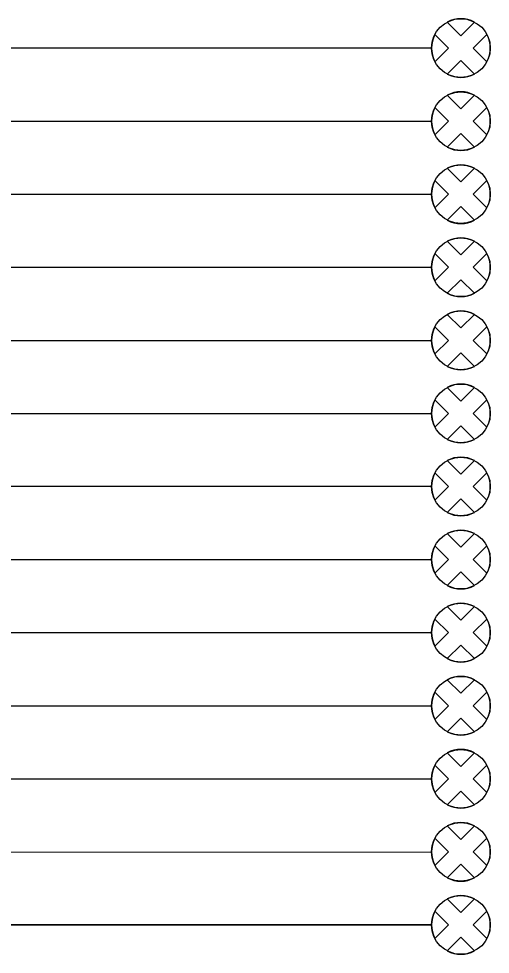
# Model space of a CAD drawing. Extents: x 1805893 to 1833564, y 708898 to 716199.
# Drawn here: x 1831683.4 to 1831722.1, y 715400.6 to 715477.4 of the extents above; entities that cross this region are included whole.
import ezdxf

# ---------------------------------------------------------------- set-up
doc = ezdxf.new("R2010")
doc.units = 0
doc.layers.add('SH_Data', color=7, linetype='Continuous')

msp = doc.modelspace()

# ---------------------------------------------------------------- linework, layer by layer
at = {"layer": 'SH_Data'}
for p, q in [((1831719.655, 715476.005), (1831718.536, 715477.124)), ((1831718.536, 715477.124), (1831719.655, 715476.005)), ((1831719.655, 715476.005), (1831720.774, 715477.124)), ((1831719.655, 715476.005), (1831720.774, 715477.124)), ((1831718.638, 715474.988), (1831717.519, 715476.107)), ((1831718.638, 715474.988), (1831717.519, 715476.107)), ((1831720.672, 715474.988), (1831721.791, 715476.107)), ((1831721.791, 715476.107), (1831720.672, 715474.988)), ((1831717.244, 715474.988), (1831682.244, 715474.988)), ((1831717.519, 715473.869), (1831718.638, 715474.988)), ((1831717.519, 715473.869), (1831718.638, 715474.988)), ((1831721.791, 715473.869), (1831720.672, 715474.988)), ((1831720.672, 715474.988), (1831721.791, 715473.869)), ((1831718.536, 715472.852), (1831719.655, 715473.971)), ((1831719.655, 715473.971), (1831718.536, 715472.852)), ((1831720.774, 715472.852), (1831719.655, 715473.971)), ((1831720.774, 715472.852), (1831719.655, 715473.971)), ((1831719.655, 715470.005), (1831718.536, 715471.124)), ((1831718.536, 715471.124), (1831719.655, 715470.005)), ((1831719.655, 715470.005), (1831720.774, 715471.124)), ((1831719.655, 715470.005), (1831720.774, 715471.124)), ((1831718.638, 715468.988), (1831717.519, 715470.107)), ((1831718.638, 715468.988), (1831717.519, 715470.107)), ((1831720.672, 715468.988), (1831721.791, 715470.107)), ((1831721.791, 715470.107), (1831720.672, 715468.988)), ((1831682.244, 715468.988), (1831717.244, 715468.988)), ((1831717.519, 715467.869), (1831718.638, 715468.988)), ((1831717.519, 715467.869), (1831718.638, 715468.988)), ((1831721.791, 715467.869), (1831720.672, 715468.988)), ((1831720.672, 715468.988), (1831721.791, 715467.869)), ((1831718.536, 715466.852), (1831719.655, 715467.971)), ((1831719.655, 715467.971), (1831718.536, 715466.852)), ((1831720.774, 715466.852), (1831719.655, 715467.971)), ((1831720.774, 715466.852), (1831719.655, 715467.971)), ((1831719.655, 715464.005), (1831718.536, 715465.124)), ((1831718.536, 715465.124), (1831719.655, 715464.005)), ((1831719.655, 715464.005), (1831720.774, 715465.124)), ((1831719.655, 715464.005), (1831720.774, 715465.124)), ((1831718.638, 715462.988), (1831717.519, 715464.107)), ((1831718.638, 715462.988), (1831717.519, 715464.107)), ((1831720.672, 715462.988), (1831721.791, 715464.107)), ((1831721.791, 715464.107), (1831720.672, 715462.988)), ((1831682.244, 715462.988), (1831717.244, 715462.988)), ((1831717.519, 715461.869), (1831718.638, 715462.988)), ((1831717.519, 715461.869), (1831718.638, 715462.988)), ((1831721.791, 715461.869), (1831720.672, 715462.988)), ((1831720.672, 715462.988), (1831721.791, 715461.869)), ((1831718.536, 715460.852), (1831719.655, 715461.971)), ((1831719.655, 715461.971), (1831718.536, 715460.852)), ((1831720.774, 715460.852), (1831719.655, 715461.971)), ((1831720.774, 715460.852), (1831719.655, 715461.971)), ((1831719.655, 715458.005), (1831718.536, 715459.124)), ((1831718.536, 715459.124), (1831719.655, 715458.005)), ((1831719.655, 715458.005), (1831720.774, 715459.124)), ((1831719.655, 715458.005), (1831720.774, 715459.124)), ((1831718.638, 715456.988), (1831717.519, 715458.107)), ((1831718.638, 715456.988), (1831717.519, 715458.107)), ((1831720.672, 715456.988), (1831721.791, 715458.107)), ((1831721.791, 715458.107), (1831720.672, 715456.988)), ((1831682.244, 715456.988), (1831717.244, 715456.988)), ((1831717.519, 715455.869), (1831718.638, 715456.988)), ((1831717.519, 715455.869), (1831718.638, 715456.988)), ((1831721.791, 715455.869), (1831720.672, 715456.988)), ((1831720.672, 715456.988), (1831721.791, 715455.869)), ((1831718.536, 715454.852), (1831719.655, 715455.971)), ((1831719.655, 715455.971), (1831718.536, 715454.852)), ((1831720.774, 715454.852), (1831719.655, 715455.971)), ((1831720.774, 715454.852), (1831719.655, 715455.971)), ((1831719.655, 715452.005), (1831718.536, 715453.124)), ((1831718.536, 715453.124), (1831719.655, 715452.005)), ((1831719.655, 715452.005), (1831720.774, 715453.124)), ((1831719.655, 715452.005), (1831720.774, 715453.124)), ((1831718.638, 715450.988), (1831717.519, 715452.107)), ((1831718.638, 715450.988), (1831717.519, 715452.107)), ((1831720.672, 715450.988), (1831721.791, 715452.107)), ((1831721.791, 715452.107), (1831720.672, 715450.988)), ((1831682.244, 715450.988), (1831717.244, 715450.988)), ((1831717.519, 715449.869), (1831718.638, 715450.988)), ((1831717.519, 715449.869), (1831718.638, 715450.988)), ((1831721.791, 715449.869), (1831720.672, 715450.988)), ((1831720.672, 715450.988), (1831721.791, 715449.869)), ((1831718.536, 715448.852), (1831719.655, 715449.971)), ((1831719.655, 715449.971), (1831718.536, 715448.852)), ((1831720.774, 715448.852), (1831719.655, 715449.971)), ((1831720.774, 715448.852), (1831719.655, 715449.971)), ((1831719.655, 715446.005), (1831718.536, 715447.124)), ((1831718.536, 715447.124), (1831719.655, 715446.005)), ((1831719.655, 715446.005), (1831720.774, 715447.124)), ((1831719.655, 715446.005), (1831720.774, 715447.124)), ((1831718.638, 715444.988), (1831717.519, 715446.107)), ((1831718.638, 715444.988), (1831717.519, 715446.107)), ((1831720.672, 715444.988), (1831721.791, 715446.107)), ((1831721.791, 715446.107), (1831720.672, 715444.988)), ((1831682.244, 715444.988), (1831717.244, 715444.974)), ((1831717.519, 715443.869), (1831718.638, 715444.988)), ((1831717.519, 715443.869), (1831718.638, 715444.988)), ((1831721.791, 715443.869), (1831720.672, 715444.988)), ((1831720.672, 715444.988), (1831721.791, 715443.869)), ((1831718.536, 715442.852), (1831719.655, 715443.971)), ((1831719.655, 715443.971), (1831718.536, 715442.852)), ((1831720.774, 715442.852), (1831719.655, 715443.971)), ((1831720.774, 715442.852), (1831719.655, 715443.971)), ((1831719.655, 715440.005), (1831718.536, 715441.124)), ((1831718.536, 715441.124), (1831719.655, 715440.005)), ((1831719.655, 715440.005), (1831720.774, 715441.124)), ((1831719.655, 715440.005), (1831720.774, 715441.124)), ((1831718.638, 715438.988), (1831717.519, 715440.107)), ((1831718.638, 715438.988), (1831717.519, 715440.107)), ((1831720.672, 715438.988), (1831721.791, 715440.107)), ((1831721.791, 715440.107), (1831720.672, 715438.988)), ((1831717.244, 715438.988), (1831682.244, 715438.988)), ((1831717.519, 715437.869), (1831718.638, 715438.988)), ((1831717.519, 715437.869), (1831718.638, 715438.988)), ((1831721.791, 715437.869), (1831720.672, 715438.988)), ((1831720.672, 715438.988), (1831721.791, 715437.869)), ((1831718.536, 715436.852), (1831719.655, 715437.971)), ((1831719.655, 715437.971), (1831718.536, 715436.852)), ((1831720.774, 715436.852), (1831719.655, 715437.971)), ((1831720.774, 715436.852), (1831719.655, 715437.971)), ((1831719.655, 715434.005), (1831718.536, 715435.124)), ((1831718.536, 715435.124), (1831719.655, 715434.005)), ((1831719.655, 715434.005), (1831720.774, 715435.124)), ((1831719.655, 715434.005), (1831720.774, 715435.124)), ((1831718.638, 715432.988), (1831717.519, 715434.107)), ((1831718.638, 715432.988), (1831717.519, 715434.107)), ((1831720.672, 715432.988), (1831721.791, 715434.107)), ((1831721.791, 715434.107), (1831720.672, 715432.988)), ((1831682.244, 715432.988), (1831717.244, 715432.988)), ((1831717.519, 715431.869), (1831718.638, 715432.988)), ((1831717.519, 715431.869), (1831718.638, 715432.988)), ((1831721.791, 715431.869), (1831720.672, 715432.988)), ((1831720.672, 715432.988), (1831721.791, 715431.869)), ((1831718.536, 715430.852), (1831719.655, 715431.971)), ((1831719.655, 715431.971), (1831718.536, 715430.852)), ((1831720.774, 715430.852), (1831719.655, 715431.971)), ((1831720.774, 715430.852), (1831719.655, 715431.971)), ((1831719.655, 715428.005), (1831718.536, 715429.124)), ((1831718.536, 715429.124), (1831719.655, 715428.005)), ((1831719.655, 715428.005), (1831720.774, 715429.124)), ((1831719.655, 715428.005), (1831720.774, 715429.124)), ((1831718.638, 715426.988), (1831717.519, 715428.107)), ((1831718.638, 715426.988), (1831717.519, 715428.107)), ((1831720.672, 715426.988), (1831721.791, 715428.107)), ((1831721.791, 715428.107), (1831720.672, 715426.988)), ((1831682.244, 715426.988), (1831717.244, 715426.988)), ((1831717.519, 715425.869), (1831718.638, 715426.988)), ((1831717.519, 715425.869), (1831718.638, 715426.988)), ((1831721.791, 715425.869), (1831720.672, 715426.988)), ((1831720.672, 715426.988), (1831721.791, 715425.869)), ((1831718.536, 715424.852), (1831719.655, 715425.971)), ((1831719.655, 715425.971), (1831718.536, 715424.852)), ((1831720.774, 715424.852), (1831719.655, 715425.971)), ((1831720.774, 715424.852), (1831719.655, 715425.971)), ((1831719.655, 715422.005), (1831718.536, 715423.124)), ((1831718.536, 715423.124), (1831719.655, 715422.005)), ((1831719.655, 715422.005), (1831720.774, 715423.124)), ((1831719.655, 715422.005), (1831720.774, 715423.124)), ((1831718.638, 715420.988), (1831717.519, 715422.107)), ((1831718.638, 715420.988), (1831717.519, 715422.107)), ((1831720.672, 715420.988), (1831721.791, 715422.107)), ((1831721.791, 715422.107), (1831720.672, 715420.988)), ((1831682.244, 715420.988), (1831717.244, 715420.988)), ((1831717.519, 715419.869), (1831718.638, 715420.988)), ((1831717.519, 715419.869), (1831718.638, 715420.988)), ((1831721.791, 715419.869), (1831720.672, 715420.988)), ((1831720.672, 715420.988), (1831721.791, 715419.869)), ((1831718.536, 715418.852), (1831719.655, 715419.971)), ((1831719.655, 715419.971), (1831718.536, 715418.852)), ((1831720.774, 715418.852), (1831719.655, 715419.971)), ((1831720.774, 715418.852), (1831719.655, 715419.971)), ((1831719.655, 715416.005), (1831718.536, 715417.124)), ((1831718.536, 715417.124), (1831719.655, 715416.005)), ((1831719.655, 715416.005), (1831720.774, 715417.124)), ((1831719.655, 715416.005), (1831720.774, 715417.124)), ((1831718.638, 715414.988), (1831717.519, 715416.107)), ((1831718.638, 715414.988), (1831717.519, 715416.107)), ((1831720.672, 715414.988), (1831721.791, 715416.107)), ((1831721.791, 715416.107), (1831720.672, 715414.988)), ((1831682.244, 715414.988), (1831717.244, 715414.988)), ((1831717.519, 715413.869), (1831718.638, 715414.988)), ((1831717.519, 715413.869), (1831718.638, 715414.988)), ((1831721.791, 715413.869), (1831720.672, 715414.988)), ((1831720.672, 715414.988), (1831721.791, 715413.869)), ((1831718.536, 715412.852), (1831719.655, 715413.971)), ((1831719.655, 715413.971), (1831718.536, 715412.852)), ((1831720.774, 715412.852), (1831719.655, 715413.971)), ((1831720.774, 715412.852), (1831719.655, 715413.971)), ((1831719.655, 715410.005), (1831718.536, 715411.124)), ((1831718.536, 715411.124), (1831719.655, 715410.005)), ((1831719.655, 715410.005), (1831720.774, 715411.124)), ((1831719.655, 715410.005), (1831720.774, 715411.124)), ((1831718.638, 715408.988), (1831717.519, 715410.107)), ((1831718.638, 715408.988), (1831717.519, 715410.107)), ((1831720.672, 715408.988), (1831721.791, 715410.107)), ((1831721.791, 715410.107), (1831720.672, 715408.988)), ((1831682.244, 715408.988), (1831717.244, 715408.974)), ((1831717.519, 715407.869), (1831718.638, 715408.988)), ((1831717.519, 715407.869), (1831718.638, 715408.988)), ((1831721.791, 715407.869), (1831720.672, 715408.988)), ((1831720.672, 715408.988), (1831721.791, 715407.869)), ((1831718.536, 715406.852), (1831719.655, 715407.971)), ((1831719.655, 715407.971), (1831718.536, 715406.852)), ((1831720.774, 715406.852), (1831719.655, 715407.971)), ((1831720.774, 715406.852), (1831719.655, 715407.971)), ((1831719.655, 715404.005), (1831718.536, 715405.124)), ((1831718.536, 715405.124), (1831719.655, 715404.005)), ((1831719.655, 715404.005), (1831720.774, 715405.124)), ((1831719.655, 715404.005), (1831720.774, 715405.124)), ((1831718.638, 715402.988), (1831717.519, 715404.107)), ((1831718.638, 715402.988), (1831717.519, 715404.107)), ((1831720.672, 715402.988), (1831721.791, 715404.107)), ((1831721.791, 715404.107), (1831720.672, 715402.988)), ((1831682.244, 715402.988), (1831717.244, 715402.988)), ((1831717.244, 715402.988), (1831682.244, 715402.988)), ((1831717.519, 715401.869), (1831718.638, 715402.988)), ((1831717.519, 715401.869), (1831718.638, 715402.988)), ((1831721.791, 715401.869), (1831720.672, 715402.988)), ((1831720.672, 715402.988), (1831721.791, 715401.869)), ((1831718.536, 715400.852), (1831719.655, 715401.971)), ((1831719.655, 715401.971), (1831718.536, 715400.852)), ((1831720.774, 715400.852), (1831719.655, 715401.971)), ((1831720.774, 715400.852), (1831719.655, 715401.971))]:
    msp.add_line(p, q, dxfattribs=at)
for centre in [(1831719.655, 715474.988), (1831719.655, 715468.988), (1831719.655, 715462.988), (1831719.655, 715456.988), (1831719.655, 715450.988), (1831719.655, 715444.988), (1831719.655, 715438.988), (1831719.655, 715432.988), (1831719.655, 715426.988), (1831719.655, 715420.988), (1831719.655, 715414.988), (1831719.655, 715408.988), (1831719.655, 715402.988)]:
    msp.add_circle(centre, 2.411, dxfattribs=at)
for centre, start, end in [((1831719.655, 715474.988), 62.353, 117.647), ((1831719.655, 715474.988), 152.353, 207.647), ((1831719.655, 715474.988), 332.353, 27.647), ((1831719.655, 715474.988), 242.353, 297.647), ((1831719.655, 715468.988), 62.353, 117.647), ((1831719.655, 715468.988), 152.353, 207.647), ((1831719.655, 715468.988), 332.353, 27.647), ((1831719.655, 715468.988), 242.353, 297.647), ((1831719.655, 715462.988), 62.353, 117.647), ((1831719.655, 715462.988), 152.353, 207.647), ((1831719.655, 715462.988), 332.353, 27.647), ((1831719.655, 715462.988), 242.353, 297.647), ((1831719.655, 715456.988), 62.353, 117.647), ((1831719.655, 715456.988), 152.353, 207.647), ((1831719.655, 715456.988), 332.353, 27.647), ((1831719.655, 715456.988), 242.353, 297.647), ((1831719.655, 715450.988), 62.353, 117.647), ((1831719.655, 715450.988), 152.353, 207.647), ((1831719.655, 715450.988), 332.353, 27.647), ((1831719.655, 715450.988), 242.353, 297.647), ((1831719.655, 715444.988), 62.353, 117.647), ((1831719.655, 715444.988), 152.353, 207.647), ((1831719.655, 715444.988), 332.353, 27.647), ((1831719.655, 715444.988), 242.353, 297.647), ((1831719.655, 715438.988), 62.353, 117.647), ((1831719.655, 715438.988), 152.353, 207.647), ((1831719.655, 715438.988), 332.353, 27.647), ((1831719.655, 715438.988), 242.353, 297.647), ((1831719.655, 715432.988), 62.353, 117.647), ((1831719.655, 715432.988), 152.353, 207.647), ((1831719.655, 715432.988), 332.353, 27.647), ((1831719.655, 715432.988), 242.353, 297.647), ((1831719.655, 715426.988), 62.353, 117.647), ((1831719.655, 715426.988), 152.353, 207.647), ((1831719.655, 715426.988), 332.353, 27.647), ((1831719.655, 715426.988), 242.353, 297.647), ((1831719.655, 715420.988), 62.353, 117.647), ((1831719.655, 715420.988), 152.353, 207.647), ((1831719.655, 715420.988), 332.353, 27.647), ((1831719.655, 715420.988), 242.353, 297.647), ((1831719.655, 715414.988), 62.353, 117.647), ((1831719.655, 715414.988), 152.353, 207.647), ((1831719.655, 715414.988), 332.353, 27.647), ((1831719.655, 715414.988), 242.353, 297.647), ((1831719.655, 715408.988), 62.353, 117.647), ((1831719.655, 715408.988), 152.353, 207.647), ((1831719.655, 715408.988), 332.353, 27.647), ((1831719.655, 715408.988), 242.353, 297.647), ((1831719.655, 715402.988), 62.353, 117.647), ((1831719.655, 715402.988), 152.353, 207.647), ((1831719.655, 715402.988), 332.353, 27.647), ((1831719.655, 715402.988), 242.353, 297.647)]:
    msp.add_arc(centre, 2.411, start, end, dxfattribs=at)

doc.saveas('drawing.dxf')
